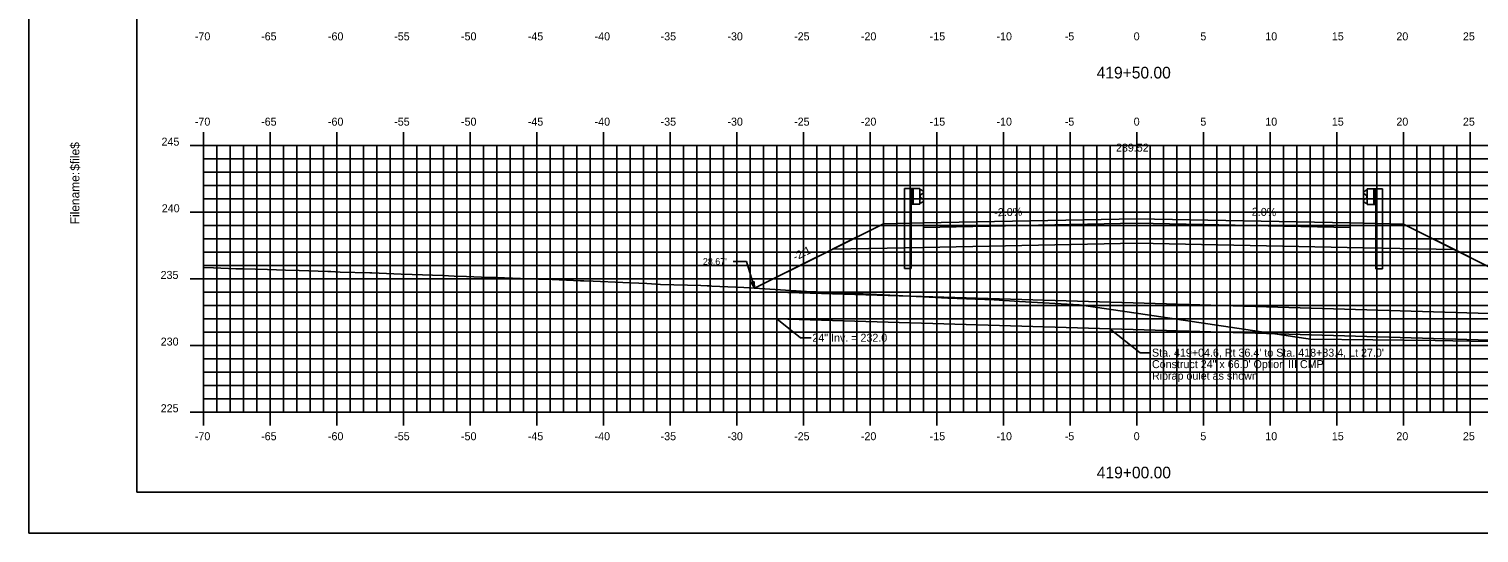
# Model space of a CAD drawing. Extents: x 1160718 to 1173142, y 616002 to 617630.
# Drawn here: x 1169214 to 1169322.8, y 616613.9 to 616651.7 of the extents above; entities that cross this region are included whole.
import ezdxf

# ---------------------------------------------------------------- set-up
doc = ezdxf.new("R2010")
doc.units = 0
for name, color, linetype in [('ANNOTATION', 7, 'Continuous'), ('BORDER', 7, 'Continuous'), ('D_Drainage_Culvert', 7, 'Continuous'), ('D_Guardrail_Beam_Lt', 7, 'Continuous'), ('D_Guardrail_Beam_Rt', 7, 'Continuous'), ('D_Roadway_Centerline', 7, 'Continuous'), ('D_Roadway_Centerline_Text', 7, 'Continuous'), ('D_Roadway_Edge_Shoulder', 7, 'Continuous'), ('D_Roadway_Edge_TW', 7, 'Continuous'), ('D_Roadway_Pavement', 7, 'Continuous'), ('D_Roadway_SlopeLines', 7, 'Continuous'), ('D_Roadway_SubGrade', 7, 'Continuous'), ('H_V ANNOTATION', 7, 'Continuous'), ('MAJOR', 7, 'Continuous'), ('MINOR', 7, 'Continuous'), ('PLOT BOUNDARY', 7, 'Continuous'), ('S_Roadway_Centerline', 7, 'Continuous')]:
    doc.layers.add(name, color=color, linetype=linetype)

msp = doc.modelspace()

# ---------------------------------------------------------------- linework, layer by layer
at = {"layer": 'ANNOTATION'}
for p in [(1169266.83, 616634.24), (1169268.45, 616632.23)]:
    msp.add_line(p, (1169267.83, 616634.24), dxfattribs=at)
msp.add_lwpolyline([(1169274.3, 616635.16), (1169281.12, 616635.29), (1169297.12, 616635.61), (1169314.12, 616635.27), (1169320.94, 616635.14)], dxfattribs=at)
msp.add_lwpolyline([(1169268.42, 616632.74), (1169268.45, 616632.23), (1169268.18, 616632.67)], close=True, dxfattribs=at)
at = {"layer": 'BORDER'}
for p, q in [((1169222.12, 616721.93), (1169222.12, 616616.93)), ((1169222.12, 616616.93), (1169382.12, 616616.93))]:
    msp.add_line(p, q, dxfattribs=at)
at = {"layer": 'D_Drainage_Culvert'}
for p, q in [((1169270.12, 616629.93), (1169270.12, 616631.93)), ((1169270.12, 616631.93), (1169333.52, 616630.03)), ((1169270.12, 616629.93), (1169333.52, 616628.03))]:
    msp.add_line(p, q, dxfattribs=at)
at = {"layer": 'D_Guardrail_Beam_Lt'}
for p, q in [((1169279.7, 616639.71), (1169279.7, 616633.71)), ((1169280.17, 616639.71), (1169279.7, 616639.71)), ((1169280.85, 616639.71), (1169280.17, 616639.71)), ((1169280.17, 616639.71), (1169280.17, 616638.54)), ((1169280.23, 616639.71), (1169280.23, 616638.54)), ((1169280.33, 616639.71), (1169280.33, 616638.54)), ((1169280.85, 616638.54), (1169280.85, 616639.71)), ((1169280.85, 616639.63), (1169280.93, 616639.61)), ((1169281.09, 616639.36), (1169280.89, 616639.23)), ((1169280.94, 616639.61), (1169281.09, 616639.51)), ((1169280.17, 616638.54), (1169280.85, 616638.54)), ((1169280.19, 616633.71), (1169280.19, 616638.54)), ((1169280.93, 616638.64), (1169280.85, 616638.63)), ((1169280.86, 616639.16), (1169280.86, 616639.09)), ((1169280.89, 616639.03), (1169281.09, 616638.89)), ((1169281.09, 616638.75), (1169280.94, 616638.65)), ((1169280.19, 616633.71), (1169279.7, 616633.71))]:
    msp.add_line(p, q, dxfattribs=at)
for centre, major_axis, start_param, end_param in [((1169280.92, 616639.57), (0.0417, 0), 0.959931, 1.376053), ((1169281.04, 616639.43), (0.0877, 0), 5.323254, 7.243116), ((1169280.94, 616639.16), (-0.0789, 0), 5.323254, 6.283185), ((1169280.94, 616639.09), (-0.0789, 0), 6.283185, 7.243116), ((1169280.92, 616638.68), (0.0417, 0), 4.907132, 5.323254), ((1169281.04, 616638.82), (0.0877, 0), 5.323254, 7.243116)]:
    msp.add_ellipse(centre, major_axis=major_axis, ratio=0.995501, start_param=start_param, end_param=end_param, dxfattribs=at)
at = {"layer": 'D_Guardrail_Beam_Rt'}
for p, q in [((1169314.29, 616639.57), (1169314.14, 616639.47)), ((1169314.14, 616639.33), (1169314.34, 616639.19)), ((1169314.38, 616639.59), (1169314.3, 616639.58)), ((1169314.38, 616639.68), (1169315.06, 616639.68)), ((1169314.38, 616638.51), (1169314.38, 616639.68)), ((1169314.9, 616639.68), (1169314.9, 616638.51)), ((1169315, 616639.68), (1169315, 616638.51)), ((1169315.06, 616639.68), (1169315.53, 616639.68)), ((1169315.06, 616639.68), (1169315.06, 616638.51)), ((1169315.53, 616639.68), (1169315.53, 616633.68)), ((1169314.34, 616639), (1169314.14, 616638.86)), ((1169314.14, 616638.72), (1169314.29, 616638.62)), ((1169314.3, 616638.61), (1169314.38, 616638.59)), ((1169314.37, 616639.13), (1169314.37, 616639.06)), ((1169315.06, 616638.51), (1169314.38, 616638.51)), ((1169315.04, 616633.68), (1169315.04, 616638.51)), ((1169315.04, 616633.68), (1169315.53, 616633.68))]:
    msp.add_line(p, q, dxfattribs=at)
for centre, major_axis, start_param, end_param in [((1169314.19, 616639.4), (-0.0877, 0), 5.323254, 7.243116), ((1169314.31, 616639.54), (-0.0417, 0), 4.907132, 5.323254), ((1169314.19, 616638.79), (-0.0877, 0), 5.323254, 7.243116), ((1169314.31, 616638.65), (-0.0417, 0), 0.959931, 1.376053), ((1169314.29, 616639.13), (0.0789, 0), 0, 0.959931), ((1169314.29, 616639.06), (0.0789, 0), 5.323254, 6.283185)]:
    msp.add_ellipse(centre, major_axis=major_axis, ratio=0.995501, start_param=start_param, end_param=end_param, dxfattribs=at)
at = {"layer": 'D_Roadway_Centerline'}
for p, q in [((1169278.12, 616637.07), (1169281.12, 616637.13)), ((1169281.12, 616637.13), (1169297.12, 616637.45)), ((1169297.12, 616637.45), (1169313.12, 616637.13)), ((1169313.12, 616637.13), (1169317.12, 616637.05)), ((1169273.26, 616634.64), (1169278.12, 616637.07)), ((1169317.12, 616637.05), (1169321.99, 616634.62)), ((1169268.45, 616632.23), (1169273.26, 616634.64))]:
    msp.add_line(p, q, dxfattribs=at)
at = {"layer": 'D_Roadway_Centerline_Text'}
for p, q in [((1169271.89, 616628.52), (1169270.12, 616629.93)), ((1169272.68, 616628.52), (1169271.89, 616628.52)), ((1169297.36, 616627.39), (1169295.09, 616629.18)), ((1169298.15, 616627.39), (1169297.36, 616627.39))]:
    msp.add_line(p, q, dxfattribs=at)
at = {"layer": 'D_Roadway_Edge_Shoulder'}
for points in [[(1169281.12, 616637.13), (1169281.12, 616636.79)], [(1169313.12, 616637.13), (1169313.12, 616636.79)]]:
    msp.add_lwpolyline(points, dxfattribs=at)
at = {"layer": 'D_Roadway_Edge_TW'}
msp.add_lwpolyline([(1169281.12, 616636.79), (1169281.12, 616637.13), (1169297.12, 616637.45), (1169313.12, 616637.13), (1169313.12, 616636.79), (1169297.12, 616637.11)], close=True, dxfattribs=at)
at = {"layer": 'D_Roadway_Pavement'}
msp.add_lwpolyline([(1169281.12, 616636.79), (1169281.12, 616636.79), (1169297.12, 616637.11), (1169313.12, 616636.79), (1169313.12, 616636.79), (1169297.12, 616637.11)], close=True, dxfattribs=at)
for points in [[(1169281.12, 616636.79), (1169281.12, 616636.79)], [(1169281.12, 616636.79), (1169281.12, 616636.79)], [(1169313.12, 616636.79), (1169313.12, 616636.79)], [(1169313.12, 616636.79), (1169313.12, 616636.79)]]:
    msp.add_lwpolyline(points, dxfattribs=at)
at = {"layer": 'D_Roadway_SlopeLines'}
for points in [[(1169278.12, 616637.07), (1169268.45, 616632.23)], [(1169317.12, 616637.05), (1169330.74, 616630.24)]]:
    msp.add_lwpolyline(points, dxfattribs=at)
at = {"layer": 'D_Roadway_SubGrade'}
for p, q in [((1169313.12, 616637.13), (1169316.12, 616637.07)), ((1169313.12, 616635.29), (1169313.12, 616637.13)), ((1169317.12, 616637.05), (1169321.99, 616634.62))]:
    msp.add_line(p, q, dxfattribs=at)
for points in [[(1169281.12, 616635.29), (1169281.12, 616637.13), (1169278.12, 616637.07), (1169274.3, 616635.16)], [(1169281.12, 616635.29), (1169281.12, 616636.79), (1169297.12, 616637.11), (1169313.12, 616636.79), (1169313.12, 616635.29)]]:
    msp.add_lwpolyline(points, dxfattribs=at)
at = {"layer": 'MAJOR'}
for p, q in [((1169227.12, 616643.93), (1169227.12, 616642.93)), ((1169232.12, 616643.93), (1169232.12, 616642.93)), ((1169237.12, 616643.93), (1169237.12, 616642.93)), ((1169242.12, 616643.93), (1169242.12, 616642.93)), ((1169247.12, 616643.93), (1169247.12, 616642.93)), ((1169252.12, 616643.93), (1169252.12, 616642.93)), ((1169257.12, 616643.93), (1169257.12, 616642.93)), ((1169262.12, 616643.93), (1169262.12, 616642.93)), ((1169267.12, 616643.93), (1169267.12, 616642.93)), ((1169272.12, 616643.93), (1169272.12, 616642.93)), ((1169277.12, 616643.93), (1169277.12, 616642.93)), ((1169282.12, 616643.93), (1169282.12, 616642.93)), ((1169287.12, 616643.93), (1169287.12, 616642.93)), ((1169292.12, 616643.93), (1169292.12, 616642.93)), ((1169297.12, 616643.93), (1169297.12, 616642.93)), ((1169302.12, 616643.93), (1169302.12, 616642.93)), ((1169307.12, 616643.93), (1169307.12, 616642.93)), ((1169312.12, 616643.93), (1169312.12, 616642.93)), ((1169317.12, 616643.93), (1169317.12, 616642.93)), ((1169322.12, 616643.93), (1169322.12, 616642.93)), ((1169226.12, 616642.93), (1169227.12, 616642.93)), ((1169227.12, 616642.93), (1169367.12, 616642.93)), ((1169227.12, 616622.93), (1169227.12, 616642.93)), ((1169227.12, 616622.93), (1169227.12, 616642.93)), ((1169227.12, 616642.93), (1169367.12, 616642.93)), ((1169232.12, 616622.93), (1169232.12, 616642.93)), ((1169237.12, 616622.93), (1169237.12, 616642.93)), ((1169242.12, 616622.93), (1169242.12, 616642.93)), ((1169247.12, 616622.93), (1169247.12, 616642.93)), ((1169252.12, 616622.93), (1169252.12, 616642.93)), ((1169257.12, 616622.93), (1169257.12, 616642.93)), ((1169262.12, 616622.93), (1169262.12, 616642.93)), ((1169267.12, 616622.93), (1169267.12, 616642.93)), ((1169272.12, 616622.93), (1169272.12, 616642.93)), ((1169277.12, 616622.93), (1169277.12, 616642.93)), ((1169282.12, 616622.93), (1169282.12, 616642.93)), ((1169287.12, 616622.93), (1169287.12, 616642.93)), ((1169292.12, 616622.93), (1169292.12, 616642.93)), ((1169297.12, 616622.93), (1169297.12, 616642.93)), ((1169302.12, 616622.93), (1169302.12, 616642.93)), ((1169307.12, 616622.93), (1169307.12, 616642.93)), ((1169312.12, 616622.93), (1169312.12, 616642.93)), ((1169317.12, 616622.93), (1169317.12, 616642.93)), ((1169322.12, 616622.93), (1169322.12, 616642.93)), ((1169226.12, 616637.93), (1169227.12, 616637.93)), ((1169227.12, 616637.93), (1169367.12, 616637.93)), ((1169226.12, 616632.93), (1169227.12, 616632.93)), ((1169227.12, 616632.93), (1169367.12, 616632.93)), ((1169226.12, 616627.93), (1169227.12, 616627.93)), ((1169227.12, 616627.93), (1169367.12, 616627.93)), ((1169226.12, 616622.93), (1169227.12, 616622.93)), ((1169227.12, 616622.93), (1169367.12, 616622.93)), ((1169227.12, 616622.93), (1169367.12, 616622.93)), ((1169227.12, 616621.93), (1169227.12, 616622.93)), ((1169232.12, 616621.93), (1169232.12, 616622.93)), ((1169237.12, 616621.93), (1169237.12, 616622.93)), ((1169242.12, 616621.93), (1169242.12, 616622.93)), ((1169247.12, 616621.93), (1169247.12, 616622.93)), ((1169252.12, 616621.93), (1169252.12, 616622.93)), ((1169257.12, 616621.93), (1169257.12, 616622.93)), ((1169262.12, 616621.93), (1169262.12, 616622.93)), ((1169267.12, 616621.93), (1169267.12, 616622.93)), ((1169272.12, 616621.93), (1169272.12, 616622.93)), ((1169277.12, 616621.93), (1169277.12, 616622.93)), ((1169282.12, 616621.93), (1169282.12, 616622.93)), ((1169287.12, 616621.93), (1169287.12, 616622.93)), ((1169292.12, 616621.93), (1169292.12, 616622.93)), ((1169297.12, 616621.93), (1169297.12, 616622.93)), ((1169302.12, 616621.93), (1169302.12, 616622.93)), ((1169307.12, 616621.93), (1169307.12, 616622.93)), ((1169312.12, 616621.93), (1169312.12, 616622.93)), ((1169317.12, 616621.93), (1169317.12, 616622.93)), ((1169322.12, 616621.93), (1169322.12, 616622.93))]:
    msp.add_line(p, q, dxfattribs=at)
at = {"layer": 'MINOR'}
for p, q in [((1169228.12, 616622.93), (1169228.12, 616642.93)), ((1169229.12, 616622.93), (1169229.12, 616642.93)), ((1169230.12, 616622.93), (1169230.12, 616642.93)), ((1169231.12, 616622.93), (1169231.12, 616642.93)), ((1169233.12, 616622.93), (1169233.12, 616642.93)), ((1169234.12, 616622.93), (1169234.12, 616642.93)), ((1169235.12, 616622.93), (1169235.12, 616642.93)), ((1169236.12, 616622.93), (1169236.12, 616642.93)), ((1169238.12, 616622.93), (1169238.12, 616642.93)), ((1169239.12, 616622.93), (1169239.12, 616642.93)), ((1169240.12, 616622.93), (1169240.12, 616642.93)), ((1169241.12, 616622.93), (1169241.12, 616642.93)), ((1169243.12, 616622.93), (1169243.12, 616642.93)), ((1169244.12, 616622.93), (1169244.12, 616642.93)), ((1169245.12, 616622.93), (1169245.12, 616642.93)), ((1169246.12, 616622.93), (1169246.12, 616642.93)), ((1169248.12, 616622.93), (1169248.12, 616642.93)), ((1169249.12, 616622.93), (1169249.12, 616642.93)), ((1169250.12, 616622.93), (1169250.12, 616642.93)), ((1169251.12, 616622.93), (1169251.12, 616642.93)), ((1169253.12, 616622.93), (1169253.12, 616642.93)), ((1169254.12, 616622.93), (1169254.12, 616642.93)), ((1169255.12, 616622.93), (1169255.12, 616642.93)), ((1169256.12, 616622.93), (1169256.12, 616642.93)), ((1169258.12, 616622.93), (1169258.12, 616642.93)), ((1169259.12, 616622.93), (1169259.12, 616642.93)), ((1169260.12, 616622.93), (1169260.12, 616642.93)), ((1169261.12, 616622.93), (1169261.12, 616642.93)), ((1169263.12, 616622.93), (1169263.12, 616642.93)), ((1169264.12, 616622.93), (1169264.12, 616642.93)), ((1169265.12, 616622.93), (1169265.12, 616642.93)), ((1169266.12, 616622.93), (1169266.12, 616642.93)), ((1169268.12, 616622.93), (1169268.12, 616642.93)), ((1169269.12, 616622.93), (1169269.12, 616642.93)), ((1169270.12, 616622.93), (1169270.12, 616642.93)), ((1169271.12, 616622.93), (1169271.12, 616642.93)), ((1169273.12, 616622.93), (1169273.12, 616642.93)), ((1169274.12, 616622.93), (1169274.12, 616642.93)), ((1169275.12, 616622.93), (1169275.12, 616642.93)), ((1169276.12, 616622.93), (1169276.12, 616642.93)), ((1169278.12, 616622.93), (1169278.12, 616642.93)), ((1169279.12, 616622.93), (1169279.12, 616642.93)), ((1169280.12, 616622.93), (1169280.12, 616642.93)), ((1169281.12, 616622.93), (1169281.12, 616642.93)), ((1169283.12, 616622.93), (1169283.12, 616642.93)), ((1169284.12, 616622.93), (1169284.12, 616642.93)), ((1169285.12, 616622.93), (1169285.12, 616642.93)), ((1169286.12, 616622.93), (1169286.12, 616642.93)), ((1169288.12, 616622.93), (1169288.12, 616642.93)), ((1169289.12, 616622.93), (1169289.12, 616642.93)), ((1169290.12, 616622.93), (1169290.12, 616642.93)), ((1169291.12, 616622.93), (1169291.12, 616642.93)), ((1169293.12, 616622.93), (1169293.12, 616642.93)), ((1169294.12, 616622.93), (1169294.12, 616642.93)), ((1169295.12, 616622.93), (1169295.12, 616642.93)), ((1169296.12, 616622.93), (1169296.12, 616642.93)), ((1169298.12, 616622.93), (1169298.12, 616642.93)), ((1169299.12, 616622.93), (1169299.12, 616642.93)), ((1169300.12, 616622.93), (1169300.12, 616642.93)), ((1169301.12, 616622.93), (1169301.12, 616642.93)), ((1169303.12, 616622.93), (1169303.12, 616642.93)), ((1169304.12, 616622.93), (1169304.12, 616642.93)), ((1169305.12, 616622.93), (1169305.12, 616642.93)), ((1169306.12, 616622.93), (1169306.12, 616642.93)), ((1169308.12, 616622.93), (1169308.12, 616642.93)), ((1169309.12, 616622.93), (1169309.12, 616642.93)), ((1169310.12, 616622.93), (1169310.12, 616642.93)), ((1169311.12, 616622.93), (1169311.12, 616642.93)), ((1169313.12, 616622.93), (1169313.12, 616642.93)), ((1169314.12, 616622.93), (1169314.12, 616642.93)), ((1169315.12, 616622.93), (1169315.12, 616642.93)), ((1169316.12, 616622.93), (1169316.12, 616642.93)), ((1169318.12, 616622.93), (1169318.12, 616642.93)), ((1169319.12, 616622.93), (1169319.12, 616642.93)), ((1169320.12, 616622.93), (1169320.12, 616642.93)), ((1169321.12, 616622.93), (1169321.12, 616642.93)), ((1169227.12, 616641.93), (1169367.12, 616641.93)), ((1169227.12, 616641.93), (1169228.13, 616641.93)), ((1169227.12, 616640.93), (1169367.12, 616640.93)), ((1169227.12, 616640.93), (1169228.13, 616640.93)), ((1169227.12, 616639.93), (1169367.12, 616639.93)), ((1169227.12, 616639.93), (1169228.13, 616639.93)), ((1169227.12, 616638.93), (1169367.12, 616638.93)), ((1169227.12, 616638.93), (1169228.13, 616638.93)), ((1169227.12, 616636.93), (1169367.12, 616636.93)), ((1169227.12, 616636.93), (1169228.13, 616636.93)), ((1169227.12, 616635.93), (1169367.12, 616635.93)), ((1169227.12, 616635.93), (1169228.13, 616635.93)), ((1169227.12, 616634.93), (1169367.12, 616634.93)), ((1169227.12, 616634.93), (1169228.13, 616634.93)), ((1169227.12, 616633.93), (1169367.12, 616633.93)), ((1169227.12, 616633.93), (1169228.13, 616633.93)), ((1169227.12, 616631.93), (1169367.12, 616631.93)), ((1169227.12, 616631.93), (1169228.13, 616631.93)), ((1169227.12, 616630.93), (1169367.12, 616630.93)), ((1169227.12, 616630.93), (1169228.13, 616630.93)), ((1169227.12, 616629.93), (1169367.12, 616629.93)), ((1169227.12, 616629.93), (1169228.13, 616629.93)), ((1169227.12, 616628.93), (1169367.12, 616628.93)), ((1169227.12, 616628.93), (1169228.13, 616628.93)), ((1169227.12, 616626.93), (1169367.12, 616626.93)), ((1169227.12, 616626.93), (1169228.13, 616626.93)), ((1169227.12, 616625.93), (1169367.12, 616625.93)), ((1169227.12, 616625.93), (1169228.13, 616625.93)), ((1169227.12, 616624.93), (1169367.12, 616624.93)), ((1169227.12, 616624.93), (1169228.13, 616624.93)), ((1169227.12, 616623.93), (1169367.12, 616623.93)), ((1169227.12, 616623.93), (1169228.13, 616623.93))]:
    msp.add_line(p, q, dxfattribs=at)
at = {"layer": 'PLOT BOUNDARY'}
msp.add_lwpolyline([(1169214.03, 616613.87), (1169384.03, 616613.87), (1169384.03, 616723.87), (1169214.03, 616723.87)], close=True, dxfattribs=at)
at = {"layer": 'S_Roadway_Centerline'}
msp.add_lwpolyline([(1169227.12, 616633.78), (1169227.18, 616633.78), (1169227.87, 616633.76), (1169229.55, 616633.7), (1169230.12, 616633.68), (1169231.92, 616633.63), (1169233.28, 616633.59), (1169234.3, 616633.56), (1169236.44, 616633.49), (1169236.67, 616633.48), (1169237.36, 616633.45), (1169239.6, 616633.38), (1169239.67, 616633.38), (1169239.74, 616633.38), (1169241.94, 616633.3), (1169242.76, 616633.27), (1169245.07, 616633.18), (1169245.92, 616633.15), (1169246.84, 616633.11), (1169248.52, 616633.05), (1169249.08, 616633.03), (1169250.89, 616632.97), (1169252.24, 616632.92), (1169253.26, 616632.88), (1169255.4, 616632.79), (1169255.63, 616632.78), (1169256.33, 616632.76), (1169258.56, 616632.67), (1169260.37, 616632.6), (1169261.4, 616632.51), (1169264.41, 616632.44), (1169264.88, 616632.42), (1169265.11, 616632.41), (1169265.25, 616632.4), (1169267.63, 616632.28), (1169272.35, 616631.99), (1169273.79, 616631.94), (1169274.32, 616631.9), (1169274.62, 616631.89), (1169276.6, 616631.81), (1169281.07, 616631.6), (1169282.95, 616631.5), (1169286.42, 616631.36), (1169288.31, 616631.23), (1169292.8, 616630.98), (1169297.23, 616630.34), (1169308.15, 616628.7), (1169309.8, 616628.46), (1169310.15, 616628.42), (1169319.49, 616628.3), (1169324.8, 616628.22)], dxfattribs=at)

# ---------------------------------------------------------------- texts
at = {"layer": 'ANNOTATION'}
for s, rotation, p in [('-2.0%', 1.1458, (1169286.43, 616637.63)), ('-2.0%', 358.8542, (1169305.47, 616637.68)), ('-2:1', 26.5651, (1169271.51, 616634.28))]:
    msp.add_text(s, height=0.6, rotation=rotation, dxfattribs=at).set_placement(p)
msp.add_text("28.67'", height=0.5, dxfattribs=at).set_placement((1169264.57, 616633.99))
at = {"layer": 'BORDER'}
for s, p in [('$file$', (1169217.81, 616641.05)), ('Filename:', (1169217.81, 616637.03))]:
    msp.add_text(s, height=0.67, rotation=90, dxfattribs=at).set_placement(p)
at = {"layer": 'D_Roadway_Centerline'}
for s, p in [('C', (1169297.12, 616637.45)), ('L', (1169297.12, 616637.44))]:
    msp.add_text(s, height=0.0146, dxfattribs=at).set_placement(p)
at = {"layer": 'D_Roadway_Centerline_Text'}
for s, p in [('239.52', (1169295.55, 616642.48)), ('24" Inv. = 232.0', (1169272.78, 616628.22)), ("Sta. 419+04.6, Rt 36.4' to Sta. 418+83.4, Lt 27.0'", (1169298.25, 616627.1)), ('Construct 24" x 66.0\' Option III CMP', (1169298.25, 616626.24)), ('Riprap oulet as shown', (1169298.25, 616625.37))]:
    msp.add_text(s, height=0.6, dxfattribs=at).set_placement(p)
at = {"layer": 'H_V ANNOTATION'}
for s, height, p in [('-70', 0.6, (1169226.47, 616650.83)), ('-65', 0.6, (1169231.44, 616650.83)), ('-60', 0.6, (1169236.45, 616650.83)), ('-55', 0.6, (1169241.42, 616650.83)), ('-50', 0.6, (1169246.43, 616650.83)), ('-45', 0.6, (1169251.44, 616650.83)), ('-40', 0.6, (1169256.45, 616650.83)), ('-35', 0.6, (1169261.4, 616650.83)), ('-30', 0.6, (1169266.41, 616650.83)), ('-25', 0.6, (1169271.41, 616650.83)), ('-20', 0.6, (1169276.42, 616650.83)), ('-15', 0.6, (1169281.58, 616650.83)), ('-10', 0.6, (1169286.59, 616650.83)), ('-5', 0.6, (1169291.71, 616650.83)), ('0', 0.6, (1169296.88, 616650.83)), ('5', 0.6, (1169301.88, 616650.83)), ('10', 0.6, (1169306.75, 616650.83)), ('15', 0.6, (1169311.74, 616650.83)), ('20', 0.6, (1169316.58, 616650.83)), ('25', 0.6, (1169321.57, 616650.83)), ('419+50.00', 0.875, (1169294.1, 616647.97)), ('-70', 0.6, (1169226.47, 616644.43)), ('-65', 0.6, (1169231.44, 616644.43)), ('-60', 0.6, (1169236.45, 616644.43)), ('-55', 0.6, (1169241.42, 616644.43)), ('-50', 0.6, (1169246.43, 616644.43)), ('-45', 0.6, (1169251.44, 616644.43)), ('-40', 0.6, (1169256.45, 616644.43)), ('-35', 0.6, (1169261.4, 616644.43)), ('-30', 0.6, (1169266.41, 616644.43)), ('-25', 0.6, (1169271.41, 616644.43)), ('-20', 0.6, (1169276.42, 616644.43)), ('-15', 0.6, (1169281.58, 616644.43)), ('-10', 0.6, (1169286.59, 616644.43)), ('-5', 0.6, (1169291.71, 616644.43)), ('0', 0.6, (1169296.88, 616644.43)), ('5', 0.6, (1169301.88, 616644.43)), ('10', 0.6, (1169306.75, 616644.43)), ('15', 0.6, (1169311.74, 616644.43)), ('20', 0.6, (1169316.58, 616644.43)), ('25', 0.6, (1169321.57, 616644.43)), ('245', 0.6, (1169223.97, 616642.93)), ('240', 0.6, (1169223.99, 616637.93)), ('235', 0.6, (1169223.9, 616632.93)), ('230', 0.6, (1169223.91, 616627.93)), ('225', 0.6, (1169223.91, 616622.93)), ('-70', 0.6, (1169226.47, 616620.83)), ('-65', 0.6, (1169231.44, 616620.83)), ('-60', 0.6, (1169236.45, 616620.83)), ('-55', 0.6, (1169241.42, 616620.83)), ('-50', 0.6, (1169246.43, 616620.83)), ('-45', 0.6, (1169251.44, 616620.83)), ('-40', 0.6, (1169256.45, 616620.83)), ('-35', 0.6, (1169261.4, 616620.83)), ('-30', 0.6, (1169266.41, 616620.83)), ('-25', 0.6, (1169271.41, 616620.83)), ('-20', 0.6, (1169276.42, 616620.83)), ('-15', 0.6, (1169281.58, 616620.83)), ('-10', 0.6, (1169286.59, 616620.83)), ('-5', 0.6, (1169291.71, 616620.83)), ('0', 0.6, (1169296.88, 616620.83)), ('5', 0.6, (1169301.88, 616620.83)), ('10', 0.6, (1169306.75, 616620.83)), ('15', 0.6, (1169311.74, 616620.83)), ('20', 0.6, (1169316.58, 616620.83)), ('25', 0.6, (1169321.57, 616620.83)), ('419+00.00', 0.875, (1169294.11, 616617.97))]:
    msp.add_text(s, height=height, dxfattribs=at).set_placement(p)

doc.saveas('drawing.dxf')
